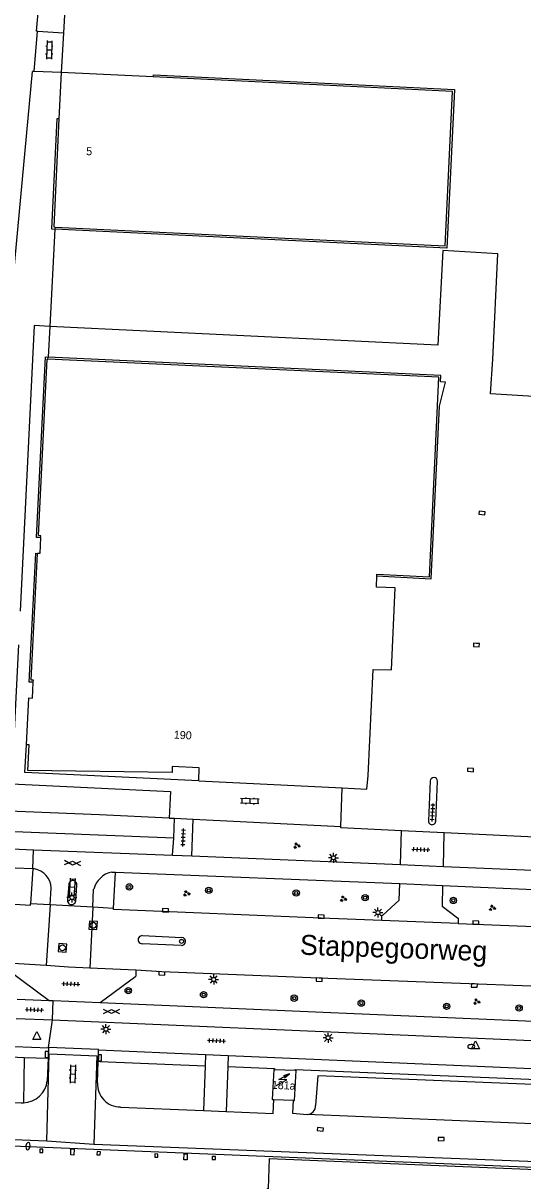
# Model space of a CAD drawing. Extents: x 132994 to 136000, y 393499 to 395512.
# Drawn here: x 133595.8 to 133658.3, y 394656.2 to 394800.9 of the extents above; entities that cross this region are included whole.
import ezdxf

# ---------------------------------------------------------------- set-up
doc = ezdxf.new("R2010")
doc.units = 0
for name, color, linetype in [('gg-afsc-hekwerk', 7, 'Continuous'), ('gg-anno-huisnummerreeks BGT', 7, 'Continuous'), ('gg-anno-openbare ruimte label', 7, 'Continuous'), ('gg-bbg-hoofdgebouw', 7, 'Continuous'), ('gg-bbg-onder overbouw', 7, 'Continuous'), ('gg-bbg-pand overbouw', 7, 'Continuous'), ('gg-bbg-pilaar onder overbouw', 7, 'Continuous'), ('gg-knt-verharding', 7, 'Continuous'), ('gg-knt-verharding nz', 7, 'Continuous'), ('gt-grn-groengrens', 7, 'Continuous'), ('gt-grn-vlakafsluiter', 7, 'Continuous'), ('gt-grn-weggrens', 7, 'Continuous'), ('gt-symb-boom', 7, 'Continuous'), ('gt-symb-brandkraan', 7, 'Continuous'), ('gt-symb-gesloten verharding', 7, 'Continuous'), ('gt-symb-groenvak', 7, 'Continuous'), ('gt-symb-klinker verharding', 7, 'Continuous'), ('gt-symb-kolk', 7, 'Continuous'), ('gt-symb-kolk center center', 7, 'Continuous'), ('gt-symb-lichtmast', 7, 'Continuous'), ('gt-symb-rioolschacht', 7, 'Continuous'), ('gt-symb-tegel verharding', 7, 'Continuous'), ('gt-symb-trafo symbool', 7, 'Continuous'), ('gt-symb-verkeersbordpaal', 7, 'Continuous'), ('gt-symb-waterafsluiter', 7, 'Continuous')]:
    doc.layers.add(name, color=color, linetype=linetype)

# ---------------------------------------------------------------- blocks, each defined once
blk = doc.blocks.new('gt0-GRVAK')
at = {"layer": 'gt-symb-groenvak'}
for p, q in [((-0.11, 0.19), (-0.23, 0.24)), ((-0.18, 0.15), (0.09, 0.15)), ((-0.09, 0.21), (-0.16, 0.32)), ((-0.05, 0.21), (-0.05, 0.39)), ((0, 0.21), (0.06, 0.32)), ((0.01, 0.19), (0.13, 0.24)), ((0.26, -0.05), (0.2, 0.06)), ((0.3, -0.05), (0.3, 0.13)), ((0.35, -0.05), (0.41, 0.06)), ((-0.25, -0.23), (-0.36, -0.18)), ((-0.32, -0.26), (-0.05, -0.26)), ((-0.23, -0.21), (-0.29, -0.1)), ((-0.18, -0.2), (-0.18, -0.02)), ((-0.14, -0.21), (-0.07, -0.1)), ((-0.12, -0.23), (0, -0.18)), ((0.24, -0.07), (0.12, -0.02)), ((0.17, -0.11), (0.44, -0.11)), ((0.37, -0.07), (0.49, -0.02))]:
    blk.add_line(p, q, dxfattribs=at)
blk = doc.blocks.new('gt0-TEG1')
at = {"layer": 'gt-symb-tegel verharding'}
for p, q in [((-1.13, 0), (1.12, 0)), ((-0.9, -0.25), (-0.9, 0.25)), ((-0.45, -0.25), (-0.45, 0.25)), ((0, -0.25), (0, 0.25)), ((0.45, -0.25), (0.45, 0.25)), ((0.9, -0.25), (0.9, 0.25))]:
    blk.add_line(p, q, dxfattribs=at)
blk = doc.blocks.new('gt0-KOLK')
at = {"layer": 'gt-symb-kolk'}
blk.add_lwpolyline([(0, 0), (0.37, 0), (0.37, 0.4), (-0.38, 0.4), (-0.38, 0), (0, 0)], dxfattribs=at)
blk = doc.blocks.new('gt0-KL1')
at = {"layer": 'gt-symb-klinker verharding'}
for p, q in [((-1.15, 0.3), (1.15, 0.3)), ((-1, -0.3), (-1, 0.3)), ((-0.5, 0.3), (-0.5, 0.45)), ((0, -0.3), (0, 0.3)), ((0.5, 0.3), (0.5, 0.45)), ((1, -0.3), (1, 0.3)), ((-1.15, -0.3), (1.15, -0.3)), ((-0.5, -0.45), (-0.5, -0.3)), ((0.5, -0.45), (0.5, -0.3))]:
    blk.add_line(p, q, dxfattribs=at)
blk = doc.blocks.new('gt0-LMAST')
at = {"layer": 'gt-symb-lichtmast'}
for p, q in [((-0.18, 0.17), (-0.45, 0.44)), ((0, 0.25), (0, 0.62)), ((0.17, 0.17), (0.44, 0.44)), ((-0.25, 0), (-0.63, 0)), ((-0.18, -0.18), (-0.45, -0.45)), ((0, -0.25), (0, -0.63)), ((0.44, -0.45), (0.17, -0.18)), ((0.25, 0), (0.62, 0))]:
    blk.add_line(p, q, dxfattribs=at)
blk.add_circle((0, 0), 0.25, dxfattribs=at)
blk = doc.blocks.new('gt0-BOOM')
at = {"layer": 'gt-symb-boom'}
for radius in [0.4, 0.2]:
    blk.add_circle((0, 0), radius, dxfattribs=at)
blk = doc.blocks.new('gt0-HSP')
at = {"layer": 'gt-symb-trafo symbool'}
for points in [[(0.77, 0.75), (-0.53, 0), (0.47, 0), (-0.83, -0.75)], [(-0.22, -0.24), (-0.83, -0.75), (-0.08, -0.48)]]:
    blk.add_lwpolyline(points, dxfattribs=at)
blk = doc.blocks.new('gt0-KOLKCC')
at = {"layer": 'gt-symb-kolk center center'}
blk.add_lwpolyline([(-0.38, 0.2), (0.38, 0.2), (0.38, -0.2), (-0.38, -0.2)], close=True, dxfattribs=at)
blk = doc.blocks.new('gt0-BR')
at = {"layer": 'gt-symb-brandkraan'}
for centre, radius, start, end in [((-0.24, 0), 0.206, 107.5669, 252.4331), ((0.6, -2.66), 3, 106.892, 107.5669), ((0, -0.69), 0.938, 73.108, 106.892), ((-0.6, -2.66), 3, 72.4331, 73.108), ((0.24, 0), 0.206, 287.567, 72.4331), ((0.6, 2.66), 3, 252.4331, 253.108), ((0, 0.69), 0.938, 253.108, 286.8921), ((-0.6, 2.66), 3, 286.8921, 287.567)]:
    blk.add_arc(centre, radius, start, end, dxfattribs=at)
blk = doc.blocks.new('gt0-WAFSL')
at = {"layer": 'gt-symb-waterafsluiter'}
for p, q in [((-0.5, -0.33), (0, 0.67)), ((0, 0.67), (0.5, -0.33)), ((0.5, -0.33), (-0.5, -0.33))]:
    blk.add_line(p, q, dxfattribs=at)
blk = doc.blocks.new('gt0-GESVH1')
at = {"layer": 'gt-symb-gesloten verharding'}
for p, q in [((-0.99, -0.26), (0.01, 0.24)), ((0.01, -0.26), (-0.99, 0.24)), ((0.01, 0.24), (1.01, -0.26)), ((1.01, 0.24), (0.01, -0.26))]:
    blk.add_line(p, q, dxfattribs=at)
blk = doc.blocks.new('gt0-VPAAL')
at = {"layer": 'gt-symb-verkeersbordpaal'}
blk.add_circle((0, 0), 0.25, dxfattribs=at)
blk = doc.blocks.new('gt0-RS')
at = {"layer": 'gt-symb-rioolschacht'}
blk.add_lwpolyline([(-0.5, -0.5), (0.5, -0.5), (0.5, 0.5), (-0.5, 0.5)], close=True, dxfattribs=at)
blk.add_circle((0, 0), 0.375, dxfattribs=at)

msp = doc.modelspace()

# ---------------------------------------------------------------- linework, layer by layer
at = {"layer": 'gg-afsc-hekwerk'}
for p, q in [((133602.24, 394823.24), (133600.86, 394799.68)), ((133600.86, 394799.68), (133600.57, 394794.71)), ((133599.81, 394775.14), (133599.15, 394762.98)), ((133599.82, 394775.39), (133599.81, 394775.14)), ((133599.15, 394762.98), (133598.94, 394759.14)), ((133598.92, 394758.89), (133598.94, 394759.14)), ((133635.56, 394700.47), (133635.71, 394705.28)), ((133648.46, 394699.67), (133643.12, 394699.92)), ((133669.35, 394698.68), (133648.46, 394699.67)), ((133592.29, 394671.75), (133595.95, 394671.61)), ((133595.95, 394671.61), (133598.97, 394671.49)), ((133605.46, 394671.07), (133618.57, 394670.55))]:
    msp.add_line(p, q, dxfattribs=at)
for points in [[(133643.12, 394699.92), (133635.55, 394700.28), (133635.56, 394700.47)], [(133621.4, 394670.45), (133627.27, 394670.21), (133627.27, 394670.06)], [(133629.84, 394669.95), (133629.83, 394670.11), (133715.53, 394666.56), (133715.3, 394661.65)]]:
    msp.add_lwpolyline(points, dxfattribs=at)
at = {"layer": 'gg-bbg-hoofdgebouw'}
for p, q in [((133600.57, 394794.71), (133600.29, 394788.92)), ((133612.1, 394794.15), (133600.57, 394794.71)), ((133617.78, 394706.17), (133635.71, 394705.28)), ((133629.84, 394669.95), (133627.27, 394670.06)), ((133627.16, 394666.35), (133629.58, 394666.24))]:
    msp.add_line(p, q, dxfattribs=at)
for points in [[(133598.01, 394736.58), (133597.9, 394734.59), (133597.64, 394734.6)], [(133635.71, 394705.28), (133638.81, 394705.13), (133638.98, 394706.86), (133639.58, 394720.1), (133641.86, 394720.03), (133642.35, 394730.28), (133639.99, 394730.39), (133640.05, 394731.78)], [(133596.23, 394710.68), (133596.52, 394716.53), (133597, 394716.5), (133597.1, 394718.5)], [(133627.27, 394670.06), (133627.15, 394670.07), (133626.97, 394666.35), (133627.16, 394666.35)], [(133629.58, 394666.24), (133629.77, 394666.23), (133629.94, 394669.95), (133629.84, 394669.95)]]:
    msp.add_lwpolyline(points, dxfattribs=at)
at = {"layer": 'gg-bbg-onder overbouw'}
for points in [[(133599.82, 394775.39), (133648.57, 394773.04), (133649.52, 394792.33), (133612.1, 394794.15)], [(133600.29, 394788.92), (133599.65, 394775.4), (133599.82, 394775.39)], [(133598.01, 394736.58), (133598.02, 394736.81), (133597.74, 394736.82), (133598.83, 394758.89), (133598.92, 394758.89)], [(133640.05, 394731.78), (133640.06, 394731.99), (133646.63, 394731.68), (133647.79, 394756.61), (133598.92, 394758.89)], [(133597.1, 394718.5), (133597.12, 394718.74), (133596.84, 394718.76), (133597.64, 394734.6)], [(133617.78, 394706.17), (133617.82, 394707.8), (133614.47, 394707.96), (133614.46, 394707.23), (133596.4, 394707.47), (133596.57, 394710.66), (133596.23, 394710.68)], [(133626.22, 394651.22), (133626.38, 394655.2), (133626.49, 394655.2), (133626.64, 394658.95), (133713.42, 394655.39), (133713.42, 394655.32)]]:
    msp.add_lwpolyline(points, dxfattribs=at)
at = {"layer": 'gg-bbg-pand overbouw'}
for points in [[(133612.1, 394794.15), (133612.11, 394794.41), (133649.77, 394792.58), (133648.81, 394772.77), (133599.81, 394775.14)], [(133600.29, 394788.92), (133600.05, 394788.93), (133599.38, 394775.16), (133599.81, 394775.14)], [(133598.01, 394736.58), (133597.5, 394736.6), (133598.61, 394759.15), (133598.94, 394759.14)], [(133640.05, 394731.78), (133646.83, 394731.44), (133647.86, 394753.02), (133648.64, 394756.02), (133648, 394756.03), (133648.04, 394756.85), (133598.94, 394759.14)], [(133597.1, 394718.5), (133596.6, 394718.52), (133597.4, 394734.61), (133597.64, 394734.6)], [(133617.78, 394706.17), (133596.05, 394707.2), (133596.23, 394710.68)], [(133576.13, 394661.28), (133713.57, 394655.67), (133713.55, 394655.32)]]:
    msp.add_lwpolyline(points, dxfattribs=at)
at = {"layer": 'gg-bbg-pilaar onder overbouw'}
for points in [[(133598.29, 394659.72), (133598.29, 394660.12), (133597.9, 394660.12), (133597.9, 394659.72), (133598.29, 394659.72)], [(133605.48, 394659.81), (133605.08, 394659.83), (133605.06, 394659.44), (133605.46, 394659.42), (133605.48, 394659.81)], [(133612.68, 394659.52), (133612.29, 394659.54), (133612.28, 394659.15), (133612.67, 394659.14), (133612.68, 394659.52)], [(133619.87, 394659.22), (133619.47, 394659.23), (133619.46, 394658.85), (133619.86, 394658.84), (133619.87, 394659.22)]]:
    msp.add_lwpolyline(points, dxfattribs=at)
at = {"layer": 'gg-knt-verharding'}
for p, q in [((133597.48, 394799.87), (133600.13, 394828.14)), ((133597.2, 394794.84), (133597.64, 394799.86)), ((133597.64, 394799.86), (133597.48, 394799.87)), ((133597.64, 394799.86), (133600.86, 394799.68)), ((133590.72, 394727.63), (133597.01, 394794.84)), ((133597.2, 394794.84), (133597.01, 394794.84)), ((133600.57, 394794.71), (133597.2, 394794.84)), ((133646.73, 394706.16), (133646.51, 394701.17)), ((133647.41, 394701.12), (133647.64, 394706.13)), ((133614.09, 394701.52), (133614.76, 394701.51)), ((133614.65, 394699.01), (133614.76, 394701.51)), ((133616.9, 394696.81), (133617.09, 394701.39)), ((133617.09, 394701.39), (133635.56, 394700.47)), ((133614.65, 394699.01), (133588.14, 394700.05)), ((133642.99, 394695.71), (133643.12, 394699.92)), ((133648.36, 394695.48), (133648.46, 394699.67)), ((133589.45, 394697.86), (133597.12, 394697.56)), ((133614.52, 394696.88), (133614.65, 394699.01)), ((133597.12, 394697.56), (133614.52, 394696.88)), ((133614.52, 394696.88), (133616.9, 394696.81)), ((133616.9, 394696.81), (133642.99, 394695.71)), ((133597.03, 394695.17), (133589.35, 394695.47)), ((133597.03, 394695.17), (133596.75, 394690.81)), ((133597.23, 394695.16), (133597.03, 394695.17)), ((133606.92, 394694.77), (133607.38, 394694.76)), ((133607.14, 394690.23), (133607.38, 394694.76)), ((133607.38, 394694.76), (133642.91, 394693.32)), ((133642.99, 394695.71), (133648.36, 394695.48)), ((133648.36, 394695.48), (133669.57, 394694.6)), ((133642.91, 394693.32), (133648.27, 394693.07)), ((133599.2, 394690.67), (133599.32, 394692.77)), ((133601.53, 394693.23), (133601.39, 394691.25)), ((133602.4, 394691.18), (133602.53, 394693.15)), ((133604.52, 394690.37), (133604.64, 394692.62)), ((133648.27, 394693.07), (133704.22, 394690.7)), ((133599.2, 394690.67), (133596.75, 394690.81)), ((133604.52, 394690.37), (133599.2, 394690.67)), ((133607.14, 394690.23), (133604.52, 394690.37)), ((133650.2, 394688.34), (133640.65, 394688.73)), ((133610.74, 394686.82), (133615.67, 394686.6)), ((133615.62, 394685.59), (133610.72, 394685.81)), ((133598.7, 394683.07), (133593.89, 394683.38)), ((133609.92, 394682.5), (133604.17, 394682.76)), ((133605.46, 394678.45), (133609.9, 394681.77)), ((133609.92, 394682.5), (133609.9, 394681.77)), ((133595.07, 394678.89), (133599.1, 394678.72)), ((133599.1, 394678.72), (133599.58, 394678.7)), ((133599.48, 394676.29), (133599.58, 394678.7)), ((133599.58, 394678.7), (133605.46, 394678.45)), ((133605.46, 394678.45), (133634.3, 394677.22)), ((133500.84, 394677.01), (133599, 394672.78)), ((133594.97, 394676.46), (133599.48, 394676.29)), ((133634.3, 394677.22), (133636.25, 394677.14)), ((133595.95, 394671.61), (133595.87, 394665.92)), ((133599, 394672.78), (133598.97, 394671.49)), ((133599, 394672.85), (133599, 394672.78)), ((133605.21, 394671.08), (133605.26, 394672.53)), ((133605.26, 394672.53), (133618.62, 394671.95)), ((133618.62, 394671.95), (133618.57, 394670.55)), ((133621.45, 394671.84), (133621.4, 394670.45)), ((133598.97, 394671.49), (133598.85, 394668.68)), ((133605.12, 394668.43), (133605.21, 394671.08)), ((133618.57, 394670.55), (133618.38, 394664.96)), ((133621.4, 394670.45), (133621.2, 394664.84)), ((133607.98, 394665.4), (133618.38, 394664.96)), ((133618.38, 394664.96), (133621.2, 394664.84)), ((133574.07, 394662.17), (133598.77, 394661.18))]:
    msp.add_line(p, q, dxfattribs=at)
for points in [[(133669.35, 394698.68), (133675.22, 394753.24), (133654.27, 394754.53), (133654.53, 394758.86), (133655.18, 394772.06), (133648.29, 394772.47), (133647.68, 394760.61), (133599.15, 394762.98)], [(133599.15, 394762.98), (133597.2, 394763.07), (133595.44, 394727.39)], [(133595.25, 394723.16), (133594.36, 394705.78), (133614.24, 394704.82), (133614.09, 394701.52)], [(133640.65, 394688.73), (133640.67, 394689.39), (133640.78, 394689.37), (133642.84, 394691.27), (133642.91, 394693.32)], [(133648.27, 394693.07), (133648.2, 394690.5), (133650.14, 394689.03), (133650.22, 394689.01), (133650.2, 394688.34)], [(133591.75, 394691.08), (133594.75, 394690.74), (133596.74, 394690.63), (133596.75, 394690.81)], [(133640.65, 394688.73), (133633.08, 394689.01), (133607.13, 394690.07), (133607.14, 394690.23)], [(133650.2, 394688.34), (133692.48, 394686.68), (133700.54, 394686.39)], [(133593.89, 394683.38), (133593.89, 394682.58), (133599.1, 394678.72)], [(133604.17, 394682.76), (133601.5, 394682.88), (133598.7, 394683.07)], [(133676.98, 394679.85), (133632.85, 394681.52), (133613.17, 394682.3), (133609.92, 394682.5)], [(133599.48, 394676.29), (133661.35, 394673.65), (133728.77, 394670.86)], [(133636.25, 394677.14), (133667.37, 394675.81), (133690.32, 394674.9)], [(133598.77, 394661.18), (133599.09, 394672.03), (133605.05, 394671.8), (133604.65, 394660.74)], [(133605.26, 394672.53), (133605.26, 394672.59), (133599, 394672.85)], [(133621.45, 394671.84), (133661.36, 394670.13), (133717.9, 394667.81), (133717.89, 394667.07)], [(133713.18, 394661.07), (133713.33, 394666.03), (133632.68, 394669.31), (133632.38, 394665.58)], [(133592.11, 394666.07), (133595.57, 394665.93), (133595.87, 394665.92)], [(133621.2, 394664.84), (133627.1, 394664.59), (133627.16, 394666.35)], [(133629.58, 394666.24), (133629.49, 394664.63), (133631.34, 394664.48)], [(133604.65, 394660.74), (133716.35, 394656.37), (133716.28, 394653.73)]]:
    msp.add_lwpolyline(points, dxfattribs=at)
for centre, radius, start, end in [((133647.18, 394706.14), 0.454, 358.361, 177.6022), ((133646.96, 394701.14), 0.451, 176.2539, 357.6471), ((133596.83, 394692.7), 2.5, 1.5428, 80.741), ((133607.52, 394691.86), 2.97, 101.5645, 165.1491), ((133602.03, 394693.2), 0.503, 354.0869, 177.1244), ((133601.89, 394691.2), 0.507, 174.3955, 357.1192), ((133610.71, 394686.32), 0.508, 86.2061, 270.9693), ((133615.64, 394686.1), 0.503, 267.2059, 86.8702), ((133595.74, 394669.05), 3.13, 272.3016, 353.2641), ((133607.98, 394668.27), 2.86, 176.6223, 270.0535), ((133631.33, 394665.53), 1.05, 270.2296, 3.0739)]:
    msp.add_arc(centre, radius, start, end, dxfattribs=at)
at = {"layer": 'gg-knt-verharding nz'}
for p, q in [((133599.2, 394690.67), (133598.7, 394683.07)), ((133604.52, 394690.37), (133604.17, 394682.76)), ((133713.18, 394661.07), (133631.34, 394664.48))]:
    msp.add_line(p, q, dxfattribs=at)
at = {"layer": 'gt-grn-groengrens'}
msp.add_line((133605.46, 394671.07), (133605.21, 394671.08), dxfattribs=at)
msp.add_lwpolyline([(133614.09, 394701.52), (133605.39, 394701.91), (133589.92, 394702.56), (133588.39, 394702.69)], dxfattribs=at)
at = {"layer": 'gt-grn-vlakafsluiter'}
msp.add_line((133598.77, 394661.18), (133604.65, 394660.74), dxfattribs=at)
at = {"layer": 'gt-grn-weggrens'}
for p, q in [((133614.76, 394701.51), (133617.09, 394701.39)), ((133597.03, 394695.17), (133597.12, 394697.56)), ((133599, 394672.85), (133599.48, 394676.29)), ((133618.62, 394671.95), (133621.45, 394671.84))]:
    msp.add_line(p, q, dxfattribs=at)

# ---------------------------------------------------------------- block references
at = {"layer": 'gt-symb-boom'}
for p in [(133609.11, 394692.91), (133619.04, 394692.48), (133629.96, 394692.15), (133638.58, 394691.57), (133649.61, 394691.22), (133608.97, 394679.94), (133618.39, 394679.45), (133629.72, 394679.01), (133638.1, 394678.39), (133648.77, 394677.98), (133657.83, 394677.78)]:
    msp.add_blockref('gt0-BOOM', p, dxfattribs=at)
at = {"layer": 'gt-symb-brandkraan'}
for p, rotation in [((133651.85, 394672.96), -177.07752733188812), ((133596.43, 394660.51), 81.60242742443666)]:
    msp.add_blockref('gt0-BR', p, dxfattribs=dict(at, rotation=rotation))
at = {"layer": 'gt-symb-gesloten verharding', "rotation": -3.7835902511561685}
msp.add_blockref('gt0-GESVH1', (133601.99, 394695.91), dxfattribs=at)
at = {"layer": 'gt-symb-gesloten verharding'}
msp.add_blockref('gt0-GESVH1', (133606.86, 394677.36), dxfattribs=at)
at = {"layer": 'gt-symb-groenvak'}
for p in [(133630.03, 394698.07), (133616.24, 394692.09), (133635.84, 394691.42), (133654.47, 394690.29), (133652.52, 394678.56)]:
    msp.add_blockref('gt0-GRVAK', p, dxfattribs=at)
at = {"layer": 'gt-symb-klinker verharding'}
for p, rotation in [((133599.09, 394797.54), -91.54661029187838), ((133624.16, 394703.63), 177.99346106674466), ((133601.98, 394692.85), 86.10210376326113), ((133602.03, 394669.53), -91.43209618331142)]:
    msp.add_blockref('gt0-KL1', p, dxfattribs=dict(at, rotation=rotation))
at = {"layer": 'gt-symb-kolk'}
for p, rotation in [((133653.2, 394739.85), 172.99574075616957), ((133652.51, 394723.35), 175.64084837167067), ((133651.75, 394707.34), -3.3260736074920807), ((133613.62, 394689.79), -2.4134908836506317), ((133633.08, 394689.01), -2.3006090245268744), ((133652.42, 394688.26), -2.0422400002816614), ((133613.17, 394682.3), 176.46293206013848), ((133632.85, 394681.52), 177.73164625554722), ((133652.24, 394680.78), 177.80453504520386), ((133598.99, 394671.95), 89.25519682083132), ((133605.23, 394671.55), -91.60386277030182), ((133632.98, 394662.42), -6.087008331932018), ((133648.07, 394661.59), -177.64984047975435)]:
    msp.add_blockref('gt0-KOLK', p, dxfattribs=dict(at, rotation=rotation))
at = {"layer": 'gt-symb-kolk center center'}
for p, rotation in [((133601.99, 394659.78), 87.53533664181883), ((133616.13, 394659.18), 87.82163117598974)]:
    msp.add_blockref('gt0-KOLKCC', p, dxfattribs=dict(at, rotation=rotation))
at = {"layer": 'gt-symb-lichtmast'}
for p in [(133634.62, 394696.55), (133601.93, 394691.58), (133640.19, 394689.7), (133619.65, 394681.34), (133606.18, 394675.13), (133633.96, 394674.06)]:
    msp.add_blockref('gt0-LMAST', p, dxfattribs=at)
at = {"layer": 'gt-symb-rioolschacht'}
for p, rotation in [((133604.58, 394688.12), -93.03686894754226), ((133600.74, 394685.3), 84.77963836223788)]:
    msp.add_blockref('gt0-RS', p, dxfattribs=dict(at, rotation=rotation))
at = {"layer": 'gt-symb-tegel verharding'}
for p, rotation in [((133647.01, 394702.23), 86.96313105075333), ((133615.84, 394699.08), 87.53533664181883), ((133645.55, 394697.58), -2.46466335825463), ((133601.81, 394680.78), -2.3501595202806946), ((133597.24, 394677.56), -2.3501595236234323), ((133620.02, 394673.69), -2.8080530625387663)]:
    msp.add_blockref('gt0-TEG1', p, dxfattribs=dict(at, rotation=rotation))
at = {"layer": 'gt-symb-trafo symbool', "rotation": 177.47809205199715}
msp.add_blockref('gt0-HSP', (133628.28, 394668.82), dxfattribs=at)
at = {"layer": 'gt-symb-verkeersbordpaal'}
msp.add_blockref('gt0-VPAAL', (133615.63, 394686.11), dxfattribs=at)
at = {"layer": 'gt-symb-waterafsluiter'}
for p in [(133597.53, 394674.17), (133652.39, 394673)]:
    msp.add_blockref('gt0-WAFSL', p, dxfattribs=at)

# ---------------------------------------------------------------- texts
at = {"layer": 'gg-anno-huisnummerreeks BGT'}
for s, rotation, p in [('5', 357.3, (133603.69, 394784.39)), ('190', 357.2, (133614.65, 394711.45)), ('181a', 357.5, (133626.9, 394667.68))]:
    msp.add_text(s, height=1, rotation=rotation, dxfattribs=at).set_placement(p)
at = {"layer": 'gg-anno-openbare ruimte label'}
msp.add_text('Stappegoorweg', height=2.5, rotation=358, dxfattribs=at).set_placement((133630.4, 394684.45))

doc.saveas('drawing.dxf')
